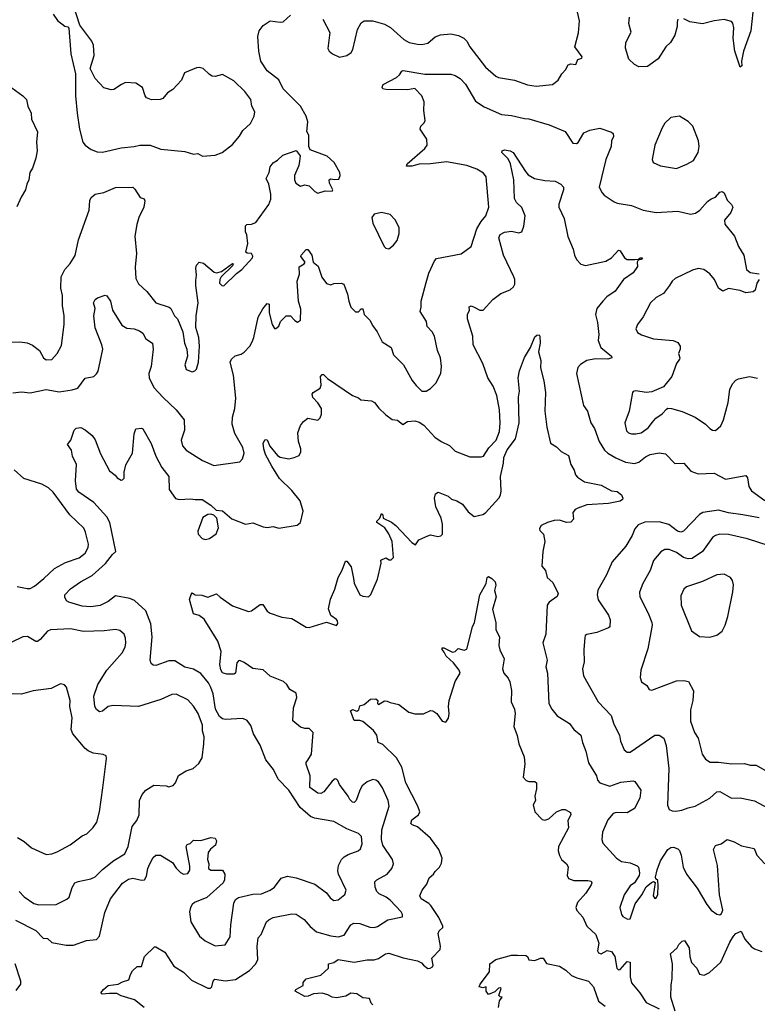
# Model space of a CAD drawing. Extents: x 1771496 to 1971148, y 471553 to 643630.
# Tile 399 of 656: x 1858573 to 1863674, y 564535 to 571342. Entities that reach past the tile are written whole.
import ezdxf

# ---------------------------------------------------------------- set-up
doc = ezdxf.new("R2010")
doc.units = 0

msp = doc.modelspace()

# ---------------------------------------------------------------- linework, layer by layer
at = {"layer": '0CON10XD'}
for points in [[(1859837.9, 570397.9), (1859925, 570404.4), (1859973.8, 570425), (1860045, 570480), (1860093.6, 570536.4), (1860115, 570576.2), (1860168.8, 570625), (1860194, 570676), (1860198.8, 570705), (1860179.4, 570745), (1860170.3, 570790.3), (1860129.2, 570845), (1860055, 570918.6), (1859975, 570963.1), (1859925, 570950), (1859905, 570951.2), (1859885, 570962), (1859841.2, 571005), (1859815, 571012.5), (1859795, 571009.2), (1859713.3, 570975), (1859692.5, 570925), (1859631.7, 570858.3), (1859595, 570837.5), (1859563.6, 570796.4), (1859545, 570790), (1859485, 570787.5), (1859450.7, 570800.7), (1859440, 570815), (1859423, 570873), (1859375, 570902.5), (1859305, 570906.7), (1859277.5, 570895), (1859225, 570858.8), (1859205, 570858), (1859155, 570871.2), (1859095.8, 570935.8), (1859060, 571005), (1859087.5, 571095), (1859084.2, 571165), (1859073, 571193), (1858990, 571305), (1858945, 571440)], [(1860670, 571345), (1860717, 571253), (1860703, 571143), (1860713.6, 571123.6), (1860736.4, 571106.4), (1860785, 571082.5), (1860835.8, 571094.2), (1860866.2, 571115), (1860877.1, 571135), (1860908.1, 571275), (1860935, 571320), (1860955.6, 571334.4), (1861015.6, 571334.4), (1861095, 571311.1), (1861137.6, 571287.6), (1861228.8, 571205), (1861267.5, 571185), (1861325, 571173.1), (1861355, 571171.4), (1861395, 571180), (1861445.6, 571224.4), (1861482.6, 571237.4), (1861555, 571243.3), (1861607, 571233), (1861644.4, 571214.4), (1861664.4, 571194.4), (1861685.8, 571155), (1861795, 571013.8), (1861865, 570952.5), (1861885, 570941.9), (1861995, 570923.5), (1862085, 570890.9), (1862145, 570882.1), (1862256.7, 570893.3), (1862296.7, 570925), (1862321.7, 570968.3), (1862347.5, 570995), (1862365, 571030), (1862385, 571037.5), (1862418.3, 571031.7), (1862433.6, 571066.4), (1862460, 571075), (1862462.5, 571085), (1862411.2, 571155), (1862438.3, 571251.7), (1862443.3, 571335), (1862430, 571395)], [(1863643.8, 571395), (1863628.2, 571265), (1863578, 571125), (1863565.5, 571055), (1863566.3, 571023.7), (1863555, 571013.8), (1863518.2, 571125), (1863506.2, 571213.8), (1863511.8, 571285), (1863505, 571318), (1863495, 571329.4), (1863445, 571342.2), (1863375.9, 571334.1), (1863295, 571313.1), (1863206.6, 571326.6), (1863165, 571348)], [(1858505, 569112.5), (1858574.3, 569115.7), (1858625, 569107.5), (1858661.7, 569091.7), (1858710, 569055), (1858736.7, 569005), (1858755, 568991.2), (1858796.1, 568993.9), (1858831.2, 569035), (1858861.2, 569088.8), (1858880, 569235), (1858880, 569295), (1858870, 569365), (1858868.7, 569435), (1858857.3, 569485), (1858860.9, 569565), (1858885.8, 569615), (1858923.1, 569656.9), (1858957.3, 569712.7), (1858979.1, 569820.9), (1859054.5, 570025), (1859058.5, 570091.5), (1859067.6, 570112.4), (1859095, 570135.7), (1859155, 570148), (1859235, 570180.8), (1859355, 570184.2), (1859370.3, 570170.3), (1859405, 570112.5), (1859433.6, 570103.6), (1859438.8, 570088.8), (1859432.5, 570045), (1859398, 569975), (1859382.5, 569925), (1859368.9, 569845), (1859381.4, 569725), (1859371.3, 569631.3), (1859375, 569553.3), (1859395, 569516), (1859453.1, 569463.1), (1859513.8, 569385), (1859606, 569355), (1859617.1, 569345), (1859644.4, 569294.4), (1859664, 569274), (1859700.8, 569185), (1859712.9, 569105), (1859729.4, 569065), (1859732.9, 569015), (1859716, 568955), (1859725, 568923.3), (1859765, 568906.7), (1859785, 568913.3), (1859796.2, 568925), (1859809.4, 568975), (1859815.6, 569085), (1859810.8, 569145), (1859790.6, 569215), (1859792.9, 569295), (1859806.5, 569385), (1859790.9, 569505), (1859792.1, 569537.9), (1859795.8, 569575), (1859790.8, 569625), (1859796.2, 569645), (1859815, 569666.2), (1859845, 569658.8), (1859917.7, 569597.7), (1859935, 569591.2), (1859968.8, 569601.2), (1860045, 569656.7), (1860050, 569655), (1860045, 569640), (1859966.7, 569565), (1859956.7, 569545), (1859955, 569520), (1859970, 569505), (1859985, 569501.2), (1860072.5, 569587.5), (1860110, 569615), (1860182.5, 569695), (1860186.1, 569706.1), (1860176.4, 569726.4), (1860145, 569727.5), (1860137.5, 569735), (1860150.8, 569795), (1860144.2, 569854.2), (1860133.8, 569875), (1860133.6, 569916.4), (1860143, 569927), (1860175, 569928.8), (1860205, 569940), (1860296.7, 570065), (1860309.3, 570100.7), (1860310, 570135), (1860296.2, 570205), (1860278, 570245), (1860298.8, 570285), (1860304.1, 570325.9), (1860325, 570352.5), (1860355, 570370), (1860392.5, 570405), (1860485, 570437.5), (1860511.7, 570401.7), (1860507.5, 570365), (1860503.3, 570335), (1860473.8, 570265), (1860473.8, 570235), (1860483, 570213), (1860515, 570190), (1860545, 570200), (1860573.9, 570193.9), (1860615, 570153.3), (1860635, 570143.3), (1860685, 570159.2), (1860733.8, 570156.2), (1860738, 570165), (1860715, 570212.5), (1860712.5, 570235), (1860725, 570242.5), (1860747, 570237), (1860780.7, 570239.3), (1860790, 570265), (1860786.2, 570285), (1860747.5, 570355), (1860698.3, 570398.3), (1860582, 570442), (1860572, 570465), (1860573, 570543), (1860559.3, 570569.3), (1860565.8, 570635), (1860554.2, 570675), (1860513.8, 570745), (1860395.8, 570865), (1860365, 570926), (1860285, 570988.8), (1860241.2, 571055), (1860226.2, 571125), (1860220.8, 571225), (1860228, 571265), (1860257.8, 571302.2), (1860305, 571333.3), (1860375, 571324.2), (1860395, 571327.5), (1860445, 571373.3)], [(1858805, 571380), (1858835, 571336.2), (1858885, 571296.7), (1858905, 571292.5), (1858913, 571283), (1858925.6, 571105), (1858958.3, 570968.3), (1858957.8, 570815), (1858970.6, 570695), (1858985.6, 570585), (1859010, 570495), (1859025, 570474), (1859067.5, 570445), (1859108.3, 570428.3), (1859145.6, 570425.6), (1859275, 570457.1), (1859365, 570464.4), (1859404.3, 570474.3), (1859475, 570474.2), (1859547.9, 570447.9), (1859715, 570430.8), (1859775, 570412.5), (1859805, 570415.8), (1859837.9, 570397.9)], [(1863125, 571346.7), (1863118.8, 571325), (1863120.8, 571295), (1863103.1, 571235), (1863073.8, 571185), (1863040.8, 571155), (1862988.5, 571071.5), (1862915, 571017.3), (1862855, 571016.9), (1862825, 571032), (1862785, 571070), (1862762.9, 571145), (1862764.5, 571185), (1862800.5, 571255), (1862785.9, 571315), (1862790.5, 571360.5)], [(1858935, 568782.2), (1858975.5, 568794.5), (1859025, 568862.9), (1859085, 568876.2), (1859105, 568893.3), (1859115, 568912.5), (1859147.5, 569065), (1859142, 569095), (1859095, 569212.5), (1859086.5, 569295), (1859095.6, 569345), (1859083.8, 569385), (1859095, 569407.5), (1859111.2, 569418.8), (1859165, 569437.5), (1859175, 569433.3), (1859200, 569395), (1859215, 569333.8), (1859279.3, 569229.3), (1859315, 569209.4), (1859365, 569205.6), (1859402.1, 569192.1), (1859423.8, 569175), (1859446.2, 569135), (1859491.2, 569105), (1859496.4, 569065), (1859481.5, 568945), (1859466.5, 568895), (1859468.2, 568865), (1859499.8, 568799.8), (1859565, 568730), (1859654.6, 568644.6), (1859710.8, 568575), (1859712.5, 568505), (1859688.6, 568435), (1859698.1, 568395), (1859725, 568365.7), (1859836.2, 568295), (1859915, 568261.1), (1860095, 568285.8), (1860112.9, 568305), (1860125.6, 568344.4), (1860115, 568384), (1860060.8, 568480.8), (1860042.1, 568545), (1860044.6, 568595), (1860060.8, 568655), (1860067.3, 568725), (1860050.6, 568885), (1860029.2, 568975), (1860036.7, 568995), (1860062.7, 569017.3), (1860105, 569029.2), (1860125.4, 569044.6), (1860165.4, 569084.6), (1860181.1, 569115), (1860192.7, 569145), (1860222.9, 569285), (1860255, 569343.3), (1860285, 569378.8), (1860297.5, 569375), (1860298, 569315), (1860318.8, 569235), (1860335, 569207.5), (1860345, 569207.5), (1860365, 569222.5), (1860376.2, 569255), (1860415.9, 569294.1), (1860445, 569293.8), (1860475, 569262), (1860495, 569250), (1860516, 569265), (1860518.3, 569341.7), (1860500.9, 569395), (1860491.2, 569535), (1860507.7, 569582.3), (1860506, 569634), (1860540, 569655), (1860546.2, 569665), (1860518, 569705), (1860520, 569715), (1860555, 569752.5), (1860565, 569753.3), (1860594.3, 569715), (1860602.5, 569665), (1860637.8, 569637.8), (1860662.1, 569562.1), (1860695, 569518), (1860725, 569510), (1860745, 569517.5), (1860795, 569520), (1860815, 569512.5), (1860840.5, 569445), (1860850, 569395), (1860862.1, 569355), (1860895, 569321.8), (1860915, 569323.1), (1860935, 569344), (1860945, 569343.3), (1860956.2, 569305), (1860995, 569263.8), (1861014.5, 569225), (1861044.4, 569185), (1861078.8, 569115), (1861142, 569075), (1861157.5, 569025), (1861227.5, 568955), (1861287.7, 568847.7), (1861313.9, 568813.9), (1861355, 568772.9), (1861385, 568774), (1861415, 568791.2), (1861449.7, 568830.3), (1861485.8, 568895), (1861490.8, 568945), (1861483.5, 569005), (1861462.5, 569055), (1861440.8, 569155), (1861426, 569185), (1861391.7, 569221.7), (1861385.6, 569255), (1861342, 569325), (1861349.2, 569355), (1861349.2, 569395), (1861384.2, 569524.2), (1861401.4, 569588.6), (1861441.4, 569675), (1861455, 569692), (1861625.8, 569724.2), (1861695.8, 569774.2), (1861734, 569896), (1861764, 569946), (1861796.5, 569985), (1861816.7, 570045), (1861798.1, 570255), (1861780.2, 570280.2), (1861735, 570308.5), (1861665, 570333.8), (1861525, 570359.5), (1861414.5, 570344.5), (1861335, 570343.3), (1861285, 570328.6), (1861248.3, 570328.3), (1861252, 570345), (1861375, 570450.8), (1861390.6, 570475), (1861387.8, 570515), (1861342.9, 570585), (1861346, 570605), (1861370.3, 570629.7), (1861377.1, 570645), (1861368.6, 570715), (1861370, 570775), (1861354, 570815), (1861305, 570866.2), (1861255, 570857.1), (1861105, 570858.8), (1861085, 570863.3), (1861080, 570875), (1861087.5, 570895), (1861178.3, 570941.7), (1861200.3, 570959.7), (1861215, 570986.2), (1861225, 570990), (1861374.6, 570965.4), (1861555, 570964.4), (1861585, 570956.9), (1861619.2, 570935), (1861655, 570895.7), (1861725, 570779.2), (1861785, 570740.6), (1861905, 570685.5), (1861975, 570680), (1862065, 570657.8), (1862093.6, 570656.4), (1862235, 570615.8), (1862345, 570568.8), (1862398.3, 570488.3), (1862423, 570487), (1862435, 570492.5), (1862475, 570558.8), (1862515, 570579.2), (1862585, 570592.9), (1862666.2, 570565), (1862676.2, 570555), (1862679.2, 570535), (1862666, 570505), (1862662.2, 570465), (1862627.5, 570375), (1862580.6, 570185), (1862600, 570145), (1862615, 570128), (1862683, 570083), (1862705, 570074.2), (1862805, 570057.5), (1862885, 570024.2), (1862975, 570010), (1863125, 570018.5), (1863212.7, 569997.3), (1863245.5, 570004.5), (1863275.5, 570024.5), (1863328.8, 570085), (1863355, 570103.8), (1863385, 570114.2), (1863415, 570150), (1863430, 570155), (1863444.5, 570144.5), (1863465.6, 570095), (1863496.2, 570065), (1863504, 570045), (1863490, 570010), (1863446.2, 569955), (1863448.3, 569928.3), (1863515.8, 569845.8), (1863544.3, 569774.3), (1863580.8, 569715), (1863598.8, 569615), (1863625, 569594), (1863686.1, 569586.1)], [(1858467.3, 570907.3), (1858595, 570816.7), (1858619.3, 570789.3), (1858630, 570745), (1858651.4, 570695), (1858655.7, 570655), (1858695.7, 570565.7), (1858689.2, 570495), (1858694.4, 570435.6), (1858684.2, 570385.8), (1858661.2, 570315), (1858644, 570285), (1858636, 570235), (1858621.2, 570205), (1858613.8, 570165), (1858582.5, 570115), (1858552.7, 570047.3)], [(1863115, 570313.8), (1863187.7, 570342.3), (1863231.7, 570368.3), (1863264, 570425), (1863270.8, 570465), (1863268, 570505), (1863227.5, 570605), (1863195, 570638.8), (1863135, 570676.2), (1863075, 570666.7), (1863035, 570626.7), (1863016, 570595), (1862966, 570475), (1862946.2, 570375), (1862953.3, 570355), (1863005, 570331.2), (1863115, 570313.8)], [(1858545, 565115.8), (1858684.2, 565045), (1858735, 564992), (1858765, 564990), (1858795, 564962.5), (1858895, 564944.6), (1858945, 564944.1), (1859035, 564975.4), (1859105, 564983.1), (1859125, 565006.7), (1859161.1, 565168.9), (1859200.8, 565265), (1859285, 565371.4), (1859325, 565399.4), (1859355, 565407.8), (1859415, 565392.9), (1859435, 565396.2), (1859450, 565420), (1859460, 565475), (1859471.9, 565505), (1859495, 565548.8), (1859513.3, 565565), (1859546.7, 565565), (1859628.8, 565515), (1859655, 565476.2), (1859685, 565446), (1859706, 565434), (1859735, 565438.8), (1859748.5, 565461.5), (1859749.8, 565489.8), (1859724, 565625), (1859730.7, 565639.3), (1859752.5, 565647.5), (1859775, 565668.8), (1859825, 565667.5), (1859895, 565688.8), (1859925, 565682.5), (1859933.3, 565665), (1859926.7, 565635), (1859891.7, 565608.3), (1859877.5, 565585), (1859872.9, 565535), (1859880.8, 565505), (1859878.9, 565475), (1859895, 565462.5), (1859975, 565463.3), (1859992, 565435), (1859990, 565395), (1859981.2, 565375), (1859866.1, 565273.9), (1859781.1, 565238.9), (1859765, 565226), (1859753.1, 565205), (1859746.5, 565175), (1859756.7, 565105), (1859815.6, 565005.6), (1859855, 564974.2), (1859925, 564940), (1859995, 564946.7), (1860027.6, 565002.4), (1860032.5, 565085), (1860053.6, 565233.6), (1860065, 565260), (1860085, 565272.5), (1860185.7, 565295.7), (1860245, 565298.9), (1860305, 565323.1), (1860335, 565345.8), (1860382.2, 565407.8), (1860425, 565421.9), (1860485, 565410), (1860613.8, 565365), (1860694, 565305), (1860721.1, 565271.1), (1860745, 565252.9), (1860775, 565257.8), (1860822.5, 565295), (1860830, 565325), (1860778.1, 565435), (1860773, 565457), (1860776.9, 565495), (1860797.5, 565535), (1860816.4, 565553.6), (1860845, 565571.4), (1860914.2, 565595.8), (1860930.5, 565609.5), (1860942.5, 565645), (1860935.8, 565695), (1860915, 565715.8), (1860835, 565748.9), (1860745, 565797.8), (1860612.8, 565822.8), (1860585, 565834.5), (1860512.5, 565895), (1860435, 566015.6), (1860361.1, 566091.1), (1860327.8, 566157.8), (1860274.3, 566225), (1860235, 566325.7), (1860190, 566405), (1860171.7, 566461.7), (1860145, 566496.2), (1860115, 566510), (1859995, 566503.6), (1859975, 566509.1), (1859955, 566524.5), (1859927.1, 566575), (1859911.4, 566681.4), (1859895, 566726.2), (1859878.5, 566758.5), (1859825, 566822), (1859775, 566852), (1859715, 566866.9), (1859645, 566908.5), (1859605, 566910.5), (1859515, 566878), (1859495, 566880), (1859481.7, 566891.7), (1859474.2, 566915), (1859488.2, 567075), (1859480.5, 567165), (1859444.6, 567254.6), (1859367.4, 567327.4), (1859335, 567341.5), (1859235, 567360), (1859185, 567320), (1859128.5, 567291.5), (1859065, 567281.8), (1859005, 567288.5), (1858912.5, 567315), (1858896.2, 567325), (1858885, 567350), (1858885, 567366.7), (1858923.3, 567406.7), (1858993.8, 567455), (1859075, 567499.6), (1859166.8, 567583.2), (1859214.3, 567645), (1859238, 567665), (1859196.1, 567866.1), (1859175, 567905.7), (1859084.7, 568004.7), (1858981.2, 568075), (1858966.1, 568096.1), (1858958.8, 568155), (1858966.6, 568266.6), (1858938.8, 568325), (1858931.2, 568365), (1858902.5, 568405), (1858926.2, 568435), (1858950, 568505), (1858962.7, 568517.3), (1858995, 568522), (1859025.8, 568505.8), (1859075, 568466.7), (1859095, 568436.7), (1859130.7, 568340.7), (1859195, 568223.8), (1859233.9, 568193.9), (1859247.5, 568175), (1859275, 568158.8), (1859285, 568160), (1859295, 568172.5), (1859296, 568215), (1859305.9, 568264.1), (1859352, 568345), (1859365, 568480), (1859375, 568512.5), (1859415, 568517.5), (1859425, 568512.5), (1859481.9, 568411.9), (1859515.4, 568325.4), (1859556.3, 568246.3), (1859604.2, 568185), (1859607.1, 568095), (1859651.5, 568031.5), (1859675, 568025.6), (1859755, 568030.5), (1859785.8, 568024.2), (1859835.8, 568025.8), (1859895, 567986.7), (1859931.7, 567951.7), (1859975.9, 567945.9), (1860040.3, 567890.3), (1860135, 567853.3), (1860185, 567863.8), (1860255.8, 567835.8), (1860285, 567832), (1860325, 567838), (1860365, 567827.5), (1860492.3, 567847.7), (1860513.9, 567866.1), (1860533.8, 567945), (1860512, 568015), (1860455, 568087.5), (1860369.6, 568169.6), (1860316.1, 568256.1), (1860273.5, 568335), (1860261.9, 568375), (1860256.4, 568413.6), (1860270.7, 568439.3), (1860285, 568437.5), (1860302.7, 568392.7), (1860355, 568328), (1860375, 568318), (1860435, 568306.2), (1860470, 568315), (1860505, 568330), (1860516.1, 568353.9), (1860516.2, 568375), (1860500.8, 568425), (1860497.1, 568485), (1860514.5, 568535.5), (1860535.8, 568564.2), (1860565, 568586.7), (1860635, 568572.5), (1860650.7, 568589.3), (1860660, 568615), (1860660, 568655), (1860635, 568693.3), (1860599.5, 568729.5), (1860596.4, 568753.6), (1860603.3, 568765), (1860651.2, 568795), (1860658, 568815), (1860654.2, 568875), (1860665, 568890), (1860675, 568888.8), (1860701.8, 568861.8), (1860875, 568743.3), (1860915, 568727.5), (1860933, 568713), (1861005, 568706), (1861025.8, 568695.8), (1861056.1, 568656.1), (1861105, 568610), (1861148.8, 568578.8), (1861185, 568572.5), (1861222.3, 568542.3), (1861255, 568564.4), (1861305, 568568.8), (1861335, 568559.4), (1861368.1, 568538.1), (1861445, 568455.7), (1861486.7, 568425), (1861545, 568397.5), (1861585, 568359.5), (1861685, 568318.9), (1861765, 568320), (1861780, 568325), (1861817.2, 568382.8), (1861868, 568435), (1861890.8, 568495), (1861894.6, 568555.4), (1861891.1, 568645), (1861872.7, 568745), (1861847.7, 568807.7), (1861810.6, 568865), (1861775.4, 568965.4), (1861710, 569095), (1861706.7, 569155), (1861670, 569275), (1861670, 569305), (1861682.9, 569335), (1861682, 569358), (1861695, 569363.3), (1861715.5, 569355.5), (1861755, 569332.9), (1861778.8, 569335), (1861845, 569406.7), (1861900.6, 569449.4), (1861965.4, 569474.6), (1861987.5, 569495), (1861996.7, 569513.3), (1861996.7, 569545), (1861990, 569565), (1861918.2, 569715), (1861886.9, 569835), (1861895, 569856), (1861925, 569872.5), (1861975, 569879.4), (1862025, 569868), (1862045, 569876.2), (1862060, 569915), (1862067.5, 569985), (1862045, 570043.8), (1862008.9, 570078.9), (1861994.4, 570105), (1861991.1, 570235), (1861968.2, 570345), (1861950.6, 570380.6), (1861907.5, 570425), (1861910, 570435), (1861925, 570442.5), (1861965, 570436.2), (1861985, 570423.3), (1862071.9, 570291.9), (1862090.2, 570270.2), (1862133.4, 570243.4), (1862205, 570230.8), (1862275, 570226.7), (1862316.2, 570205), (1862333.3, 570185), (1862333.3, 570165), (1862302.4, 570067.6), (1862301.9, 570045), (1862338, 569968), (1862363.1, 569843.1), (1862400, 569755), (1862410, 569715), (1862423.4, 569683.4), (1862452.8, 569652.8), (1862485, 569642.2), (1862626.7, 569673.3), (1862664.6, 569695.4), (1862715, 569748), (1862725, 569743.8), (1862755.4, 569695.4), (1862775, 569684.5), (1862826, 569684), (1862852.5, 569687.5), (1862865, 569696.7), (1862880, 569695), (1862870, 569685), (1862850, 569680), (1862843.8, 569666.2), (1862845.8, 569635), (1862815, 569592), (1862748, 569545), (1862691.4, 569465), (1862634.2, 569425), (1862605.7, 569395), (1862564.3, 569345.7), (1862554.2, 569305), (1862568.8, 569248.8), (1862577.5, 569165), (1862573.3, 569125), (1862592.5, 569075), (1862666, 569015), (1862668.8, 569005), (1862640, 568995), (1862555, 568998.5), (1862495, 568986.1), (1862451.5, 568958.5), (1862433, 568937), (1862424.5, 568895), (1862472.9, 568675), (1862499.2, 568635), (1862521.9, 568555), (1862547.5, 568515), (1862580.5, 568425), (1862618.1, 568365), (1862640.8, 568345), (1862695, 568312.7), (1862763.1, 568283.1), (1862825, 568274.5), (1862855, 568283.5), (1862900.7, 568319.3), (1862933.8, 568335), (1862995, 568348.5), (1863040.2, 568340.2), (1863104.3, 568274.3), (1863165, 568275.8), (1863215, 568220.8), (1863265, 568203.1), (1863375, 568207.8), (1863455, 568165.7), (1863595, 568190), (1863605.5, 568175.5), (1863614.4, 568115), (1863633.3, 568085), (1863725, 568017.5)], [(1861125, 569758.8), (1861157, 569783), (1861184.2, 569815.8), (1861198, 569865), (1861197.1, 569905), (1861168.7, 569958.7), (1861135, 569996.2), (1861075, 570008), (1861025, 569997.5), (1861007.5, 569975), (1861014.4, 569934.4), (1861094.2, 569775), (1861105, 569762), (1861125, 569758.8)], [(1863687.5, 569545), (1863670, 569520), (1863658.1, 569471.9), (1863645, 569460.8), (1863595, 569453.1), (1863555, 569469.2), (1863475, 569482.9), (1863435, 569464.3), (1863406.2, 569486.2), (1863377, 569547), (1863345.4, 569585.4), (1863305, 569614.3), (1863265, 569621.1), (1863225, 569611.1), (1863106.8, 569553.2), (1863085.7, 569534.3), (1863067.5, 569505), (1863025, 569448), (1862975, 569420.8), (1862935, 569384), (1862885, 569288.8), (1862845.6, 569234.4), (1862834.2, 569205), (1862845, 569178.8), (1862872.4, 569162.4), (1862955, 569135.6), (1863092.5, 569125), (1863125, 569110), (1863140, 569085), (1863140, 569065), (1863128, 569035), (1863138, 569005), (1863135.8, 568995), (1863116, 568965), (1863083.3, 568875), (1863025, 568803.3), (1862945, 568768.8), (1862905, 568763.8), (1862835, 568776.7), (1862815, 568772.5), (1862810, 568765), (1862788.9, 568635), (1862757.1, 568555), (1862769.1, 568499.1), (1862783.8, 568485), (1862805, 568479.4), (1862835, 568477.8), (1862870, 568485), (1862918.5, 568521.5), (1862949.4, 568560.6), (1862972, 568588), (1863015, 568617.5), (1863045, 568649.4), (1863055, 568655.6), (1863080, 568655), (1863155, 568634.2), (1863245, 568594.2), (1863315, 568546.2), (1863346.7, 568515), (1863365, 568504), (1863385, 568501.2), (1863420.8, 568535), (1863439.4, 568575), (1863472.2, 568695), (1863483.3, 568785), (1863502.9, 568825), (1863525, 568849.2), (1863545, 568860), (1863620, 568875), (1863675, 568864)], [(1859434, 564514), (1859367.5, 564565), (1859275, 564593.5), (1859245, 564608.9), (1859195, 564610.8), (1859144.2, 564604.2), (1859133.9, 564613.9), (1859152.4, 564637.6), (1859185.7, 564664.3), (1859255, 564674.2), (1859285, 564691.4), (1859327.5, 564705), (1859338.3, 564741.7), (1859353.9, 564766.1), (1859385, 564796.7), (1859415, 564797.5), (1859436.7, 564865), (1859505, 564932.5), (1859515, 564933.3), (1859577.5, 564895), (1859639.3, 564799.3), (1859705, 564758.2), (1859761.2, 564701.2), (1859875, 564647.5), (1859892.3, 564647.7), (1859901.2, 564655), (1859910, 564695), (1859921.9, 564708.1), (1859995, 564697.3), (1860065, 564706.5), (1860161.4, 564768.6), (1860205.3, 564814.7), (1860219.4, 564845), (1860214.4, 564935), (1860222.5, 564995), (1860242.4, 565017.6), (1860280, 565105), (1860295, 565120), (1860325, 565134.4), (1860455, 565161.2), (1860485, 565159.2), (1860540.9, 565120.9), (1860581.8, 565071.8), (1860625, 565036.9), (1860725, 565008.9), (1860775, 565002.2), (1860816.2, 565013.8), (1860861.9, 565085), (1860883.7, 565096.3), (1860924.3, 565094.3), (1860995, 565068.1), (1861025, 565065.6), (1861047.3, 565072.7), (1861119.9, 565120.1), (1861220, 565140), (1861220.8, 565155), (1861210, 565175), (1861135.4, 565255), (1861106.5, 565276.5), (1861058.5, 565298.5), (1861042.5, 565315), (1861030.4, 565345), (1861029.1, 565380.9), (1861042, 565395), (1861115, 565435.6), (1861146.7, 565475), (1861157.1, 565505), (1861151.1, 565535), (1861085.4, 565635), (1861074.6, 565675), (1861078.3, 565741.7), (1861128.8, 565905), (1861120.9, 565945), (1861081.9, 566031.9), (1861055, 566072.5), (1861035, 566085.6), (1861015, 566088.1), (1860975, 566072.9), (1860941.9, 566045), (1860924.7, 566015.3), (1860900, 565945), (1860885, 565930), (1860875, 565932), (1860855, 565951.2), (1860844.4, 565974.4), (1860784.2, 566055), (1860772.3, 566082.3), (1860765, 566092.5), (1860755, 566093.3), (1860735, 566078.8), (1860675.3, 566004.7), (1860655, 565993.5), (1860635.6, 565995.6), (1860580, 566035), (1860581.9, 566115), (1860553.1, 566195), (1860553.7, 566206.3), (1860566.2, 566223.8), (1860590.9, 566265), (1860603.3, 566415), (1860575, 566442.5), (1860545, 566440.8), (1860515, 566450.8), (1860462.5, 566495), (1860465.6, 566585), (1860490, 566655), (1860483.8, 566685), (1860440.9, 566710.9), (1860421.4, 566745), (1860396.2, 566766.2), (1860305, 566804.7), (1860256.3, 566846.3), (1860185, 566857.1), (1860125, 566898.5), (1860095, 566911.9), (1860085, 566909.2), (1860075.7, 566895), (1860065, 566823.3), (1860055, 566816.7), (1860005, 566817.5), (1859975, 566827.1), (1859963.5, 566846.5), (1859956.9, 566883.1), (1859965.6, 566975), (1859943.5, 567045), (1859848.2, 567198.2), (1859815, 567222), (1859774.4, 567234.4), (1859747, 567333), (1859758.3, 567368.3), (1859765, 567380), (1859785.8, 567365.8), (1859833, 567363), (1859875, 567349.2), (1859935, 567373.3), (1859958.7, 567348.7), (1860045, 567290), (1860155, 567250), (1860175, 567256), (1860235, 567298.8), (1860255, 567300), (1860285, 567253.8), (1860305, 567240), (1860385, 567212), (1860455, 567201.2), (1860555, 567142), (1860575, 567140), (1860695, 567177.5), (1860765, 567153.8), (1860773, 567167), (1860771.2, 567185), (1860765, 567196.2), (1860723.6, 567223.6), (1860708, 567268), (1860723.3, 567335), (1860753.1, 567405), (1860774.4, 567485), (1860802.6, 567537.4), (1860825, 567597.5), (1860835, 567598.8), (1860865, 567560), (1860880.3, 567479.7), (1860886.1, 567446.1), (1860925.9, 567365.9), (1860945, 567356), (1860985, 567352.5), (1861000.7, 567369.3), (1861047.5, 567475), (1861072.5, 567585), (1861070, 567605), (1861105, 567622.5), (1861128.3, 567608.3), (1861141.7, 567608.3), (1861157, 567623), (1861147.9, 567735), (1861126.7, 567786.7), (1861098.2, 567828.2), (1861043.3, 567865), (1861042.5, 567875), (1861063.6, 567896.4), (1861075, 567927.5), (1861085, 567920), (1861087.5, 567895), (1861145, 567868.1), (1861175, 567845.7), (1861285, 567726.7), (1861309.3, 567710.7), (1861334.2, 567745.8), (1861395, 567773.3), (1861415, 567780), (1861465, 567769.2), (1861485, 567773.8), (1861496, 567785), (1861497.5, 567855), (1861487.5, 567895), (1861450, 567975), (1861442, 568035), (1861447.5, 568065), (1861466.4, 568076.4), (1861535, 568048.8), (1861558.3, 568028.3), (1861595, 568016.7), (1861635, 567993.8), (1861675, 567938.8), (1861715, 567908), (1861775, 567920.6), (1861795, 567932.2), (1861886.4, 568033.6), (1861897.1, 568055), (1861901.8, 568085), (1861899.1, 568185), (1861919.6, 568275), (1861920, 568315), (1861945, 568369.4), (1862001.1, 568445), (1862026.2, 568553.8), (1862023.4, 568733.4), (1862028.8, 568775), (1862020.5, 568865), (1862029.5, 568915), (1862064.4, 569005.6), (1862105.8, 569075), (1862135, 569150), (1862148.3, 569161.7), (1862165, 569162.5), (1862170, 569155), (1862171.2, 569105), (1862161.2, 569045), (1862176.1, 568986.1), (1862173.8, 568935), (1862198.8, 568845), (1862209.2, 568765), (1862205.6, 568635), (1862217.5, 568525), (1862243.3, 568415), (1862285, 568390), (1862317.7, 568357.7), (1862368.3, 568328.3), (1862385, 568266.7), (1862407.6, 568227.6), (1862416.9, 568195), (1862430, 568180), (1862477.9, 568147.9), (1862595, 568124.5), (1862665, 568085.7), (1862705, 568080), (1862735, 568056.7), (1862743.3, 568035), (1862742.5, 568025), (1862725, 568013.8), (1862645, 567998.1), (1862495, 567987.1), (1862432.5, 567965), (1862414.3, 567955), (1862397.1, 567935), (1862402.1, 567887.9), (1862385, 567868.6), (1862355, 567866.9), (1862305, 567883.1), (1862268.6, 567878.6), (1862223.3, 567866.7), (1862178.8, 567845), (1862168, 567825), (1862171.1, 567811.1), (1862196.2, 567785), (1862204.2, 567735), (1862191.4, 567665), (1862183.3, 567565), (1862208.8, 567535), (1862220, 567485), (1862260.6, 567450.6), (1862295.7, 567375), (1862288.8, 567355), (1862233.8, 567315), (1862220.8, 567295), (1862210.6, 567095), (1862191.5, 567035), (1862220.6, 566915), (1862212.4, 566867.6), (1862222.2, 566825), (1862231.4, 566615), (1862252.5, 566575), (1862290.3, 566530.3), (1862375.6, 566475.6), (1862406, 566435), (1862454, 566395), (1862464.5, 566344.5), (1862489.2, 566285), (1862506.5, 566205), (1862561.1, 566115), (1862569.4, 566085), (1862584, 566065), (1862655, 566043.8), (1862729.9, 566070.1), (1862815, 566081.1), (1862826.7, 566075), (1862868.9, 566015), (1862860.9, 565959.1), (1862825, 565888.1), (1862775, 565859.1), (1862698.3, 565861.7), (1862676.6, 565853.4), (1862639.7, 565810.3), (1862603.1, 565725), (1862598.5, 565675), (1862605, 565648.8), (1862699.4, 565545), (1862735, 565521.8), (1862795, 565514.2), (1862843.4, 565493.4), (1862852.2, 565482.2), (1862860, 565445), (1862857.5, 565425), (1862824.4, 565375.6), (1862794.2, 565355), (1862752.5, 565292.5), (1862724.2, 565204.2), (1862735.8, 565155), (1862745, 565142.5), (1862776.1, 565123.9), (1862795, 565126.7), (1862829.7, 565230.3), (1862875, 565290.8), (1862905, 565346.7), (1862942.7, 565377.3), (1862955, 565383.3), (1862967, 565377), (1862954.4, 565285.6), (1862965, 565266.7), (1862977.7, 565272.3), (1862986.8, 565293.2), (1862987.8, 565355), (1862985, 565390), (1862971.7, 565401.7), (1862970.8, 565415), (1862982, 565465), (1863003.9, 565526.1), (1863054.7, 565605.3), (1863075, 565618.6), (1863095, 565620.8), (1863125, 565610), (1863135, 565598), (1863146.7, 565566.7), (1863162.2, 565482.2), (1863183.8, 565435), (1863257.9, 565337.9), (1863324.6, 565225), (1863355, 565186.7), (1863395, 565157.1), (1863415, 565152.9), (1863427.1, 565162.9), (1863435.5, 565185), (1863412.5, 565292.5), (1863399.1, 565495), (1863370.8, 565605), (1863385, 565633.8), (1863425, 565643.8), (1863465, 565673.3), (1863515, 565658), (1863565, 565630.8), (1863653.3, 565613.3), (1863671.4, 565565), (1863726.2, 565505)], [(1858525, 568761.2), (1858585, 568769.2), (1858645, 568761.3), (1858755, 568784.7), (1858845, 568769.5), (1858935, 568782.2)], [(1858555, 567424.6), (1858625, 567409.2), (1858645, 567410.4), (1858674.3, 567425), (1858740.8, 567479.1), (1858812.8, 567547.2), (1858889.8, 567590.2), (1858985, 567621.2), (1859025.8, 567655), (1859046.7, 567693.3), (1859048.2, 567715), (1859028.7, 567798.7), (1859016.2, 567826.2), (1858919.6, 567919.6), (1858805, 568074.5), (1858771.1, 568105), (1858725, 568131.8), (1858600.7, 568170.7), (1858535, 568229.5)], [(1859857.3, 567747.3), (1859885, 567754.3), (1859931.3, 567788.7), (1859948.8, 567828.8), (1859936, 567896), (1859916.2, 567916.2), (1859895, 567923.8), (1859875, 567921.2), (1859839.7, 567900.3), (1859804, 567805), (1859806.7, 567785), (1859835.7, 567755.7), (1859857.3, 567747.3)], [(1863687.8, 567897.8), (1863575, 567919.4), (1863475, 567931.6), (1863405, 567950.3), (1863296.7, 567935), (1863275, 567921.9), (1863163.4, 567806.6), (1863145, 567799.4), (1863122.9, 567805), (1863061.1, 567851.1), (1862995, 567869.6), (1862895, 567867.1), (1862849.1, 567850.9), (1862827.2, 567822.8), (1862807.5, 567775), (1862765, 567702), (1862670, 567595), (1862631.9, 567505), (1862571.1, 567398.9), (1862565.5, 567365), (1862572.3, 567332.3), (1862644, 567225), (1862656, 567194), (1862653.3, 567145), (1862645, 567136.7), (1862565, 567106.2), (1862495, 567092.5), (1862482.5, 567085), (1862481.7, 567071.7), (1862474.3, 566985), (1862476.6, 566903.4), (1862465.8, 566855), (1862472.9, 566805), (1862574.2, 566625), (1862662.6, 566532.6), (1862682.5, 566472.5), (1862721.9, 566395), (1862728.6, 566355), (1862752.5, 566295), (1862775, 566278.1), (1862795, 566278.6), (1862965, 566395.5), (1862995, 566396.7), (1863026.7, 566375), (1863042.9, 566325), (1863062.9, 566165), (1863051.9, 565911.9), (1863065, 565882), (1863085, 565871.5), (1863109.5, 565870.5), (1863153.1, 565876.9), (1863195, 565894.3), (1863245, 565905.7), (1863345, 565961.1), (1863395, 566003.1), (1863415, 566006.9), (1863495, 565960), (1863555, 565961.4), (1863655, 565941.4), (1863745, 565893.1)], [(1863755, 567703.6), (1863605, 567753.1), (1863475, 567782.9), (1863415, 567785.6), (1863385, 567777.1), (1863365, 567762.5), (1863295, 567666.5), (1863223.4, 567616.6), (1863195, 567614.1), (1863163.9, 567623.9), (1863115, 567659.5), (1863065, 567680), (1863035, 567678.6), (1863006.8, 567663.2), (1862956.6, 567603.4), (1862931.9, 567535), (1862881.4, 567445), (1862859.2, 567385), (1862862.4, 567352.4), (1862918.2, 567238.2), (1862945.7, 567175), (1862946.9, 567155), (1862917.9, 566992.1), (1862869.2, 566845), (1862864, 566795), (1862873.3, 566765), (1862909.5, 566739.5), (1862925, 566712.5), (1862945, 566706.2), (1863115, 566771.9), (1863165, 566774.3), (1863197.3, 566767.3), (1863231.7, 566701.7), (1863228.6, 566635), (1863211.9, 566571.9), (1863212.4, 566492.4), (1863240, 566415), (1863264.6, 566374.6), (1863292.9, 566265), (1863315, 566228.8), (1863348.3, 566208.3), (1863405, 566210), (1863497.6, 566197.6), (1863585, 566200.9), (1863625, 566189.2), (1863665, 566188.9), (1863725, 566154.2)], [(1863345, 567074.2), (1863395, 567088), (1863430, 567115), (1863452.5, 567155), (1863470.6, 567215), (1863505.8, 567385.8), (1863509.2, 567435), (1863502, 567465), (1863488.8, 567485), (1863445, 567509.2), (1863395, 567504.3), (1863295, 567456.9), (1863185, 567422), (1863166.2, 567405), (1863145, 567360), (1863146.9, 567295), (1863217.8, 567117.8), (1863275, 567077.5), (1863345, 567074.2)], [(1861015, 564531.2), (1861003, 564543), (1860992.5, 564575), (1860945, 564580), (1860905, 564606.7), (1860862.5, 564612.5), (1860828.2, 564591.8), (1860765, 564580.9), (1860735, 564584.4), (1860705, 564600.8), (1860665, 564611.9), (1860605, 564607.5), (1860567.9, 564592.1), (1860545, 564589.4), (1860477.5, 564625), (1860481.7, 564638.3), (1860532.5, 564665), (1860534.1, 564685.9), (1860555, 564712), (1860655, 564735.6), (1860707.5, 564785), (1860708.8, 564815), (1860745, 564824.2), (1860775, 564844.4), (1860885, 564826.7), (1860975, 564841.9), (1861025, 564841.9), (1861055, 564851.9), (1861103.8, 564885), (1861125, 564889.5), (1861225, 564855.5), (1861324.5, 564834.5), (1861350.9, 564820.9), (1861366, 564805), (1861395, 564783.1), (1861412.5, 564785), (1861428.8, 564795), (1861432, 564805), (1861423.8, 564855), (1861481.2, 564915), (1861483.6, 564936.4), (1861466.1, 565023.9), (1861475, 565042.5), (1861500, 565065), (1861500, 565075), (1861471.2, 565135), (1861417.2, 565217.2), (1861402.6, 565232.6), (1861348.8, 565265), (1861341.2, 565285), (1861356.2, 565325), (1861388.8, 565365), (1861405, 565410), (1861435, 565433.8), (1861445.7, 565454.3), (1861476.6, 565483.4), (1861488.9, 565511.1), (1861493.8, 565545), (1861472.1, 565605), (1861415, 565684.5), (1861325, 565762.7), (1861286.2, 565776.2), (1861276.9, 565785), (1861285, 565810), (1861330.6, 565845), (1861339.6, 565865), (1861326.2, 565905), (1861243.8, 566065), (1861215.3, 566175.3), (1861179, 566239), (1861085, 566330.6), (1861052, 566345), (1861042.2, 566395), (1861018.9, 566428.9), (1860945, 566489.4), (1860925, 566497.1), (1860885, 566496), (1860860, 566565), (1860875, 566572.5), (1860905, 566562.5), (1860918.3, 566571.7), (1860925, 566597.5), (1860955, 566606.7), (1861000, 566645), (1861035, 566648), (1861050, 566635), (1861047.5, 566615), (1861055, 566607.5), (1861095, 566633.3), (1861115, 566631.2), (1861135, 566620.8), (1861195, 566607.5), (1861265, 566553.8), (1861305, 566543.8), (1861366.4, 566543.6), (1861413.6, 566566.4), (1861430, 566565), (1861457.5, 566545), (1861495, 566492.5), (1861520, 566485), (1861537.7, 566512.3), (1861544, 566545), (1861539.2, 566595), (1861542.9, 566635), (1861585, 566767.5), (1861620, 566825), (1861613.3, 566845), (1861572.9, 566895), (1861522.7, 566942.7), (1861508.5, 566968.5), (1861495, 566987.5), (1861495, 566998.8), (1861505, 566999.2), (1861565, 566969.2), (1861585, 566974), (1861606.2, 566993.8), (1861647.7, 566982.3), (1861665, 566990), (1861703.3, 567145), (1861719.2, 567175), (1861754.3, 567365), (1861800, 567445), (1861806.2, 567485), (1861815, 567492), (1861839.1, 567479.1), (1861860, 567455), (1861866.4, 567433.6), (1861856.2, 567395), (1861867, 567353), (1861842.9, 567265), (1861866.7, 567175), (1861865.8, 567125), (1861892, 567075), (1861886, 567015), (1861893.8, 566985), (1861923, 566923), (1861911.2, 566855), (1861921.2, 566825), (1861950.3, 566790.3), (1861963.1, 566765), (1861973.5, 566705), (1861971.9, 566625), (1861994, 566575), (1861999.2, 566545), (1861990, 566455), (1862013.4, 566393.4), (1862025.5, 566335.5), (1862062.7, 566245), (1862065.5, 566195), (1862054.6, 566104.6), (1862075, 566081.4), (1862095, 566074.3), (1862135.7, 566075.7), (1862146, 566065), (1862147.1, 566025), (1862135.6, 565975), (1862140.8, 565945), (1862123.1, 565915), (1862135, 565866.2), (1862185, 565812.5), (1862205, 565807.1), (1862231.7, 565818.3), (1862286.2, 565865), (1862325, 565882.5), (1862345, 565882), (1862381.2, 565861.2), (1862384, 565845), (1862363.1, 565805), (1862367.8, 565755), (1862298.9, 565625), (1862296.7, 565595), (1862305, 565563.3), (1862320, 565535), (1862355.4, 565505.4), (1862367.1, 565485), (1862359.2, 565425), (1862368.8, 565405), (1862405, 565391.1), (1862501.7, 565391.7), (1862525.6, 565385.6), (1862530, 565375), (1862525, 565360), (1862487.6, 565302.4), (1862431.3, 565238.7), (1862419.2, 565205), (1862425, 565183.3), (1862468.3, 565138.3), (1862496, 565075), (1862557.7, 565017.7), (1862577.7, 564957.7), (1862569.2, 564905), (1862575, 564891.2), (1862595, 564884.3), (1862635, 564908), (1862665, 564900), (1862687.8, 564865), (1862702.9, 564785), (1862713.5, 564773.5), (1862725, 564775.6), (1862775, 564830), (1862795, 564826.7), (1862794.7, 564725.3), (1862805, 564682.5), (1862860.5, 564615), (1862906.4, 564546.4), (1862994.6, 564504.6)], [(1858570, 565315), (1858605, 565278.9), (1858671.9, 565231.9), (1858705, 565223.3), (1858825, 565225.6), (1858899.2, 565260.8), (1858915, 565276.2), (1858936.4, 565343.6), (1858955, 565374), (1858977.5, 565385), (1859065, 565402.2), (1859095, 565417.1), (1859145, 565466.7), (1859225, 565528.1), (1859300, 565575), (1859324.2, 565625), (1859350.8, 565765), (1859382, 565805), (1859399.2, 565845), (1859400.6, 565945), (1859419.2, 565985), (1859445, 566016), (1859499.5, 566050.5), (1859585, 566046), (1859605, 566038.8), (1859635, 566046.7), (1859650, 566065), (1859672.3, 566117.7), (1859725, 566148.8), (1859772.5, 566165), (1859810.7, 566199.3), (1859835, 566240), (1859845.6, 566335), (1859848.9, 566385), (1859837.9, 566425), (1859838.2, 566465), (1859807.1, 566545), (1859775, 566596.9), (1859735, 566639.5), (1859655, 566678.1), (1859625, 566677.1), (1859548.3, 566641.7), (1859395, 566594.4), (1859218.8, 566601.2), (1859185, 566592.9), (1859145, 566560.6), (1859125, 566557.5), (1859105, 566572), (1859093.5, 566595), (1859086.2, 566665), (1859112.5, 566745), (1859175, 566846), (1859282.5, 566965), (1859303.1, 567005), (1859307.8, 567035), (1859305.5, 567065.5), (1859295, 567093.3), (1859265, 567119.2), (1859235, 567125.7), (1859157.6, 567117.6), (1859015, 567111.8), (1858925, 567130), (1858785.6, 567124.4), (1858766.3, 567113.7), (1858715, 567057.5), (1858695, 567044), (1858685, 567044), (1858627.4, 567077.4), (1858595, 567075.5), (1858515, 567035.6)], [(1858557.2, 565687.2), (1858605, 565660), (1858655, 565617.1), (1858755, 565571.2), (1858795, 565574.3), (1858831.7, 565588.3), (1858922.1, 565637.9), (1859005, 565698.8), (1859036.4, 565713.6), (1859081.7, 565758.3), (1859105.4, 565794.6), (1859124.5, 565865), (1859148.9, 566031.1), (1859174, 566235), (1859171.7, 566251.7), (1859150.9, 566260.9), (1859081.1, 566271.1), (1859047.4, 566287.4), (1859024.6, 566304.6), (1858940, 566405), (1858929.4, 566435), (1858936.4, 566515), (1858918.8, 566595), (1858921.5, 566635), (1858896.9, 566726.9), (1858883.6, 566743.6), (1858855, 566751.2), (1858791.4, 566718.6), (1858665, 566702.2), (1858585, 566678.6), (1858521.7, 566681.7)], [(1863105, 564487.5), (1863076.8, 564585), (1863078.2, 564668.2), (1863086, 564714), (1863087.1, 564815), (1863073.8, 564885), (1863120, 564925), (1863131.2, 564948.8), (1863155, 564972.5), (1863170, 564975), (1863202.5, 564925), (1863206.2, 564865), (1863218.8, 564825), (1863256.7, 564785), (1863274, 564744), (1863306.4, 564736.4), (1863343.8, 564755), (1863422.8, 564827.2), (1863482.9, 564965), (1863508.6, 565005), (1863526.2, 565025), (1863561.7, 565041.7), (1863588.8, 564985), (1863633, 564933), (1863655, 564918), (1863705, 564900)], [(1861883.2, 564513.2), (1861890, 564560), (1861910, 564585), (1861895, 564587.5), (1861887, 564597), (1861903.3, 564645), (1861895, 564650), (1861885, 564645.7), (1861858.5, 564621.5), (1861815, 564602.5), (1861800, 564625), (1861800, 564655), (1861775, 564650), (1861750, 564655), (1861758, 564675), (1861820.9, 564759.1), (1861824.8, 564815.2), (1861866, 564845), (1861975, 564874.2), (1862015.7, 564875.7), (1862072.1, 564872.1), (1862083.8, 564865), (1862095, 564842.5), (1862135, 564838.1), (1862175, 564854), (1862193.8, 564853.8), (1862215, 564818), (1862305, 564798.8), (1862350.5, 564770.5), (1862388.8, 564735), (1862425, 564717.5), (1862506, 564695), (1862540, 564655), (1862575, 564556.2), (1862622.7, 564522.7)], [(1858549, 564631), (1858580, 564675), (1858580, 564695), (1858542.5, 564815)]]:
    msp.add_lwpolyline(points, dxfattribs=at)

doc.saveas('drawing.dxf')
